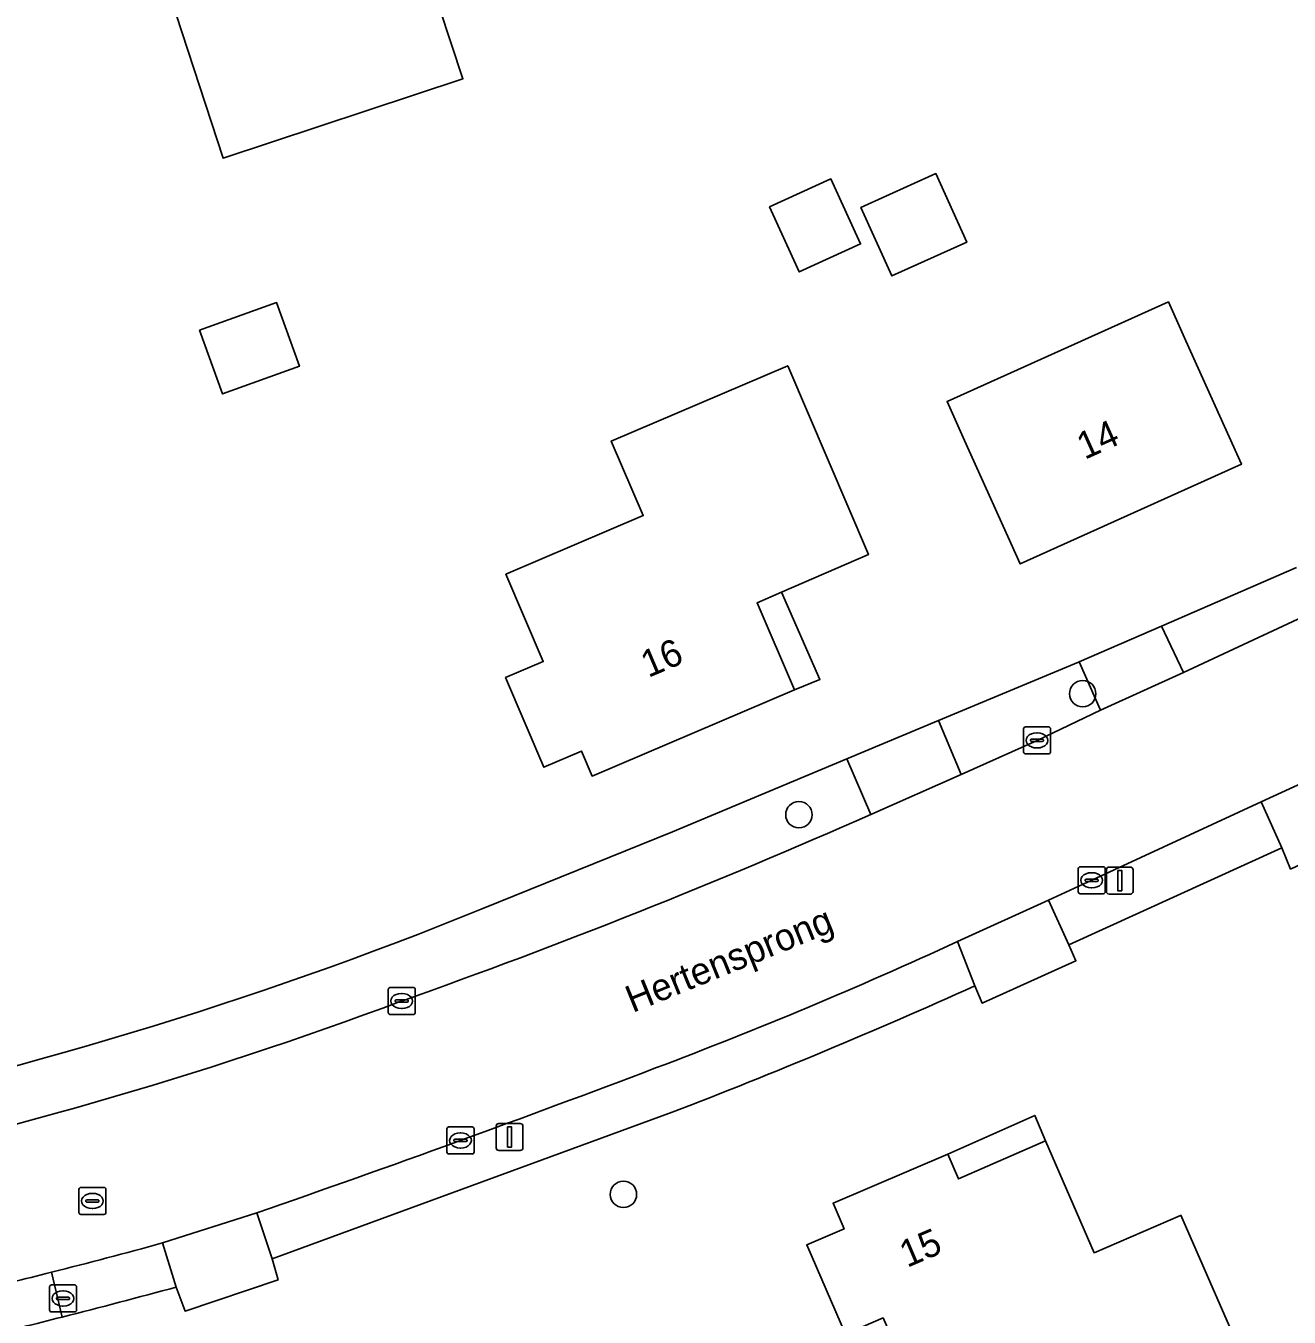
# Model space of a CAD drawing. Extents: x 162661 to 163484, y 380247 to 381230.
# Drawn here: x 163190.67 to 163237.36, y 380837.83 to 380885.55 of the extents above; entities that cross this region are included whole.
import ezdxf

# ---------------------------------------------------------------- set-up
doc = ezdxf.new("R2010")
doc.units = 0
for name, color, linetype in [('IMGEO_Boom', 7, 'Continuous'), ('IMGEO_Brandkraan', 7, 'Continuous'), ('IMGEO_Erf', 7, 'Continuous'), ('IMGEO_Groenvoorziening', 7, 'Continuous'), ('IMGEO_Kolk', 7, 'Continuous'), ('IMGEO_Lichtmast', 7, 'Continuous'), ('IMGEO_Openbare_ruimte_label', 7, 'Continuous'), ('IMGEO_Pand', 7, 'Continuous'), ('IMGEO_Pand_nummerreeks', 7, 'Continuous'), ('IMGEO_Pand_overbouw', 7, 'Continuous'), ('IMGEO_Pand_vergunning_verleend', 7, 'Continuous'), ('IMGEO_Parkeervlak_halfverhard', 7, 'Continuous'), ('IMGEO_Rijbaan_lokaal_gesloten', 7, 'Continuous'), ('IMGEO_Rioolput', 7, 'Continuous'), ('IMGEO_Voetpad_open', 7, 'Continuous')]:
    doc.layers.add(name, color=color, linetype=linetype)

msp = doc.modelspace()

# ---------------------------------------------------------------- linework, layer by layer
at = {"layer": 'IMGEO_Boom'}
for centre in [(163229.732, 380860.87), (163219.245, 380856.397), (163212.757, 380842.365)]:
    msp.add_circle(centre, 0.489, dxfattribs=at)
at = {"layer": 'IMGEO_Brandkraan'}
for p, q in [((163191.545, 380838.091), (163191.545, 380838.943)), ((163191.62, 380839.017), (163192.472, 380839.017)), ((163192.033, 380838.797), (163192.058, 380838.797)), ((163192.546, 380838.943), (163192.546, 380838.091)), ((163191.804, 380838.511), (163191.804, 380838.523)), ((163192.242, 380838.474), (163191.844, 380838.474)), ((163191.847, 380838.56), (163192.245, 380838.56)), ((163192.288, 380838.523), (163192.288, 380838.511)), ((163192.472, 380838.017), (163191.62, 380838.017)), ((163192.056, 380838.237), (163192.031, 380838.237))]:
    msp.add_line(p, q, dxfattribs=at)
for points in [[(163191.545, 380838.091), (163191.545, 380838.943)], [(163191.62, 380839.017), (163192.472, 380839.017)], [(163192.546, 380838.943), (163192.546, 380838.091)], [(163192.472, 380838.017), (163191.62, 380838.017)]]:
    msp.add_lwpolyline(points, dxfattribs=at)
for centre, radius, start, end in [((163191.622, 380838.941), 0.0765, 91.552, 178.448), ((163191.622, 380838.941), 0.0765, 91.552, 178.448), ((163192.47, 380838.941), 0.0765, 1.552, 88.448), ((163192.47, 380838.941), 0.0765, 1.552, 88.448), ((163191.844, 380838.52), 0.0403, 85.8775, 175.7526), ((163191.841, 380838.51), 0.0366, 178.938, 274.7102), ((163192.245, 380838.517), 0.043, 264.8664, 352.4533), ((163192.249, 380838.522), 0.0386, 1.7309, 96.639), ((163191.622, 380838.093), 0.0765, 181.552, 268.448), ((163191.622, 380838.093), 0.0765, 181.552, 268.448), ((163192.47, 380838.093), 0.0765, 271.552, 358.448), ((163192.47, 380838.093), 0.0765, 271.552, 358.448)]:
    msp.add_arc(centre, radius, start, end, dxfattribs=at)
for centre, major_axis, ratio, start_param, end_param in [((163192.032, 380838.517), (-0.387, 0.002), 0.722429, 4.712389, 7.853982), ((163192.057, 380838.517), (-0.39, 0.002), 0.717154, 1.570796, 4.712389)]:
    msp.add_ellipse(centre, major_axis=major_axis, ratio=ratio, start_param=start_param, end_param=end_param, dxfattribs=at)
at = {"layer": 'IMGEO_Erf'}
for points in [[(163206.828, 380883.601), (163197.96, 380880.667), (163194.919, 380889.98), (163203.751, 380892.902)], [(163220.424, 380879.898), (163221.525, 380877.494), (163219.257, 380876.456), (163218.157, 380878.861)], [(163224.306, 380880.092), (163225.449, 380877.556), (163222.68, 380876.308), (163221.537, 380878.844)], [(163232.9, 380875.351), (163233.548, 380873.912), (163235.602, 380869.353), (163227.423, 380865.668), (163225.369, 380870.227), (163224.721, 380871.664)], [(163218.83, 380872.993), (163221.812, 380866.012), (163218.603, 380864.623), (163217.697, 380864.222), (163219.078, 380861.006), (163211.602, 380857.827), (163211.208, 380858.746), (163209.819, 380858.152), (163208.404, 380861.462), (163209.792, 380862.055), (163208.413, 380865.282), (163213.489, 380867.45), (163212.31, 380870.208)], [(163236.398, 380834.63), (163229.892, 380831.796), (163228.297, 380835.458), (163224.158, 380833.655), (163222.356, 380837.795), (163220.97, 380837.191), (163219.531, 380840.496), (163220.915, 380841.089), (163220.504, 380842.038), (163224.745, 380843.855), (163225.143, 380842.936), (163228.355, 380844.337), (163230.15, 380840.205), (163233.344, 380841.586), (163233.363, 380841.594)]]:
    msp.add_lwpolyline(points, close=True, dxfattribs=at)
for points in [[(163207.562, 380852.928), (163214.572, 380855.761), (163221.009, 380858.456), (163224.405, 380859.877), (163229.572, 380862.039), (163229.596, 380862.05), (163232.642, 380863.371), (163237.632, 380865.535)], [(163250.788, 380861.761), (163240.496, 380856.901), (163240.872, 380856.017), (163237.415, 380854.389), (163237.095, 380855.175), (163229.217, 380851.581), (163229.479, 380851), (163226.017, 380849.427), (163225.751, 380850.069)], [(163214.561, 380845.4), (163199.771, 380839.987), (163199.993, 380839.2), (163196.559, 380838.049), (163196.231, 380838.937)]]:
    msp.add_lwpolyline(points, dxfattribs=at)
for centre, radius, start, end in [((163151.508, 380990.85), 148.878, 281.49409, 292.11782), ((163137.071, 381046.862), 215.851, 291.03877, 294.25767), ((163126.065, 381097.403), 267.821, 284.25619, 285.18809), ((163126.285, 381096.052), 266.457, 283.61922, 284.28192)]:
    msp.add_arc(centre, radius, start, end, dxfattribs=at)
at = {"layer": 'IMGEO_Groenvoorziening'}
for points in [[(163237.632, 380865.535), (163232.642, 380863.371), (163233.463, 380861.647), (163239.536, 380864.489), (163253.427, 380871.293)], [(163221.902, 380856.409), (163221.009, 380858.456), (163214.572, 380855.761), (163207.562, 380852.928)]]:
    msp.add_lwpolyline(points, dxfattribs=at)
msp.add_lwpolyline([(163229.596, 380862.05), (163229.572, 380862.039), (163224.405, 380859.877), (163225.244, 380857.883), (163228.045, 380859.143), (163230.395, 380860.261)], close=True, dxfattribs=at)
for centre, radius, start, end in [((163122.062, 381082.118), 246.805, 289.5289, 293.86181), ((163151.508, 380990.85), 148.878, 281.49409, 292.11782), ((163151.597, 380990.832), 150.92, 281.48289, 290.54585)]:
    msp.add_arc(centre, radius, start, end, dxfattribs=at)
at = {"layer": 'IMGEO_Kolk'}
for p, q in [((163227.544, 380858.717), (163227.544, 380859.569)), ((163227.619, 380859.643), (163228.471, 380859.643)), ((163228.032, 380859.423), (163228.057, 380859.423)), ((163228.545, 380859.569), (163228.545, 380858.717)), ((163227.803, 380859.137), (163227.803, 380859.149)), ((163228.241, 380859.1), (163227.843, 380859.1)), ((163227.846, 380859.186), (163228.244, 380859.186)), ((163228.055, 380858.863), (163228.03, 380858.863)), ((163228.287, 380859.149), (163228.287, 380859.137)), ((163228.471, 380858.643), (163227.619, 380858.643)), ((163229.565, 380853.547), (163229.565, 380854.399)), ((163229.64, 380854.473), (163230.492, 380854.473)), ((163230.053, 380854.253), (163230.078, 380854.253)), ((163230.566, 380854.399), (163230.566, 380853.547)), ((163229.824, 380853.967), (163229.824, 380853.979)), ((163230.262, 380853.93), (163229.864, 380853.93)), ((163229.867, 380854.016), (163230.265, 380854.016)), ((163230.076, 380853.693), (163230.051, 380853.693)), ((163230.308, 380853.979), (163230.308, 380853.967)), ((163230.492, 380853.473), (163229.64, 380853.473)), ((163204.063, 380849.085), (163204.063, 380849.937)), ((163204.138, 380850.011), (163204.99, 380850.011)), ((163204.551, 380849.791), (163204.576, 380849.791)), ((163205.064, 380849.937), (163205.064, 380849.085)), ((163204.322, 380849.505), (163204.322, 380849.517)), ((163204.76, 380849.468), (163204.362, 380849.468)), ((163204.365, 380849.554), (163204.763, 380849.554)), ((163204.806, 380849.517), (163204.806, 380849.505)), ((163204.99, 380849.011), (163204.138, 380849.011)), ((163204.574, 380849.231), (163204.549, 380849.231)), ((163206.235, 380843.93), (163206.235, 380844.782)), ((163206.31, 380844.856), (163207.162, 380844.856)), ((163206.723, 380844.636), (163206.748, 380844.636)), ((163207.236, 380844.782), (163207.236, 380843.93)), ((163206.494, 380844.35), (163206.494, 380844.362)), ((163206.932, 380844.313), (163206.534, 380844.313)), ((163206.537, 380844.399), (163206.935, 380844.399)), ((163206.746, 380844.076), (163206.721, 380844.076)), ((163206.978, 380844.362), (163206.978, 380844.35)), ((163207.162, 380843.856), (163206.31, 380843.856))]:
    msp.add_line(p, q, dxfattribs=at)
for points in [[(163227.544, 380858.717), (163227.544, 380859.569)], [(163227.619, 380859.643), (163228.471, 380859.643)], [(163228.545, 380859.569), (163228.545, 380858.717)], [(163228.471, 380858.643), (163227.619, 380858.643)], [(163229.565, 380853.547), (163229.565, 380854.399)], [(163229.64, 380854.473), (163230.492, 380854.473)], [(163230.566, 380854.399), (163230.566, 380853.547)], [(163230.492, 380853.473), (163229.64, 380853.473)], [(163204.063, 380849.085), (163204.063, 380849.937)], [(163204.138, 380850.011), (163204.99, 380850.011)], [(163205.064, 380849.937), (163205.064, 380849.085)], [(163204.99, 380849.011), (163204.138, 380849.011)], [(163206.235, 380843.93), (163206.235, 380844.782)], [(163206.31, 380844.856), (163207.162, 380844.856)], [(163207.236, 380844.782), (163207.236, 380843.93)], [(163207.162, 380843.856), (163206.31, 380843.856)]]:
    msp.add_lwpolyline(points, dxfattribs=at)
for centre, radius, start, end in [((163227.621, 380859.567), 0.0765, 91.552, 178.448), ((163227.621, 380859.567), 0.0765, 91.552, 178.448), ((163228.469, 380859.567), 0.0765, 1.552, 88.448), ((163228.469, 380859.567), 0.0765, 1.552, 88.448), ((163227.843, 380859.146), 0.0403, 85.8775, 175.7526), ((163227.84, 380859.136), 0.0366, 178.938, 274.7102), ((163228.244, 380859.143), 0.043, 264.8664, 352.4533), ((163228.248, 380859.148), 0.0386, 1.7309, 96.639), ((163227.621, 380858.719), 0.0765, 181.552, 268.448), ((163227.621, 380858.719), 0.0765, 181.552, 268.448), ((163228.469, 380858.719), 0.0765, 271.552, 358.448), ((163228.469, 380858.719), 0.0765, 271.552, 358.448), ((163229.642, 380854.397), 0.0765, 91.552, 178.448), ((163229.642, 380854.397), 0.0765, 91.552, 178.448), ((163230.49, 380854.397), 0.0765, 1.552, 88.448), ((163230.49, 380854.397), 0.0765, 1.552, 88.448), ((163229.864, 380853.976), 0.0403, 85.8775, 175.7526), ((163229.861, 380853.966), 0.0366, 178.938, 274.7102), ((163230.265, 380853.973), 0.043, 264.8664, 352.4533), ((163230.269, 380853.978), 0.0386, 1.7309, 96.639), ((163229.642, 380853.549), 0.0765, 181.552, 268.448), ((163229.642, 380853.549), 0.0765, 181.552, 268.448), ((163230.49, 380853.549), 0.0765, 271.552, 358.448), ((163230.49, 380853.549), 0.0765, 271.552, 358.448), ((163204.14, 380849.935), 0.0765, 91.552, 178.448), ((163204.14, 380849.935), 0.0765, 91.552, 178.448), ((163204.988, 380849.935), 0.0765, 1.552, 88.448), ((163204.988, 380849.935), 0.0765, 1.552, 88.448), ((163204.362, 380849.514), 0.0403, 85.8775, 175.7526), ((163204.359, 380849.504), 0.0366, 178.938, 274.7102), ((163204.763, 380849.511), 0.043, 264.8664, 352.4533), ((163204.767, 380849.516), 0.0386, 1.7309, 96.639), ((163204.14, 380849.087), 0.0765, 181.552, 268.448), ((163204.14, 380849.087), 0.0765, 181.552, 268.448), ((163204.988, 380849.087), 0.0765, 271.552, 358.448), ((163204.988, 380849.087), 0.0765, 271.552, 358.448), ((163206.312, 380844.78), 0.0765, 91.552, 178.448), ((163206.312, 380844.78), 0.0765, 91.552, 178.448), ((163207.16, 380844.78), 0.0765, 1.552, 88.448), ((163207.16, 380844.78), 0.0765, 1.552, 88.448), ((163206.534, 380844.359), 0.0403, 85.8775, 175.7526), ((163206.531, 380844.349), 0.0366, 178.938, 274.7102), ((163206.935, 380844.356), 0.043, 264.8664, 352.4533), ((163206.939, 380844.361), 0.0386, 1.7309, 96.639), ((163206.312, 380843.932), 0.0765, 181.552, 268.448), ((163206.312, 380843.932), 0.0765, 181.552, 268.448), ((163207.16, 380843.932), 0.0765, 271.552, 358.448), ((163207.16, 380843.932), 0.0765, 271.552, 358.448)]:
    msp.add_arc(centre, radius, start, end, dxfattribs=at)
for centre, major_axis, ratio, start_param, end_param in [((163228.031, 380859.143), (-0.387, 0.002), 0.722429, 4.712389, 7.853982), ((163228.056, 380859.143), (-0.39, 0.002), 0.717154, 1.570796, 4.712389), ((163230.052, 380853.973), (-0.387, 0.002), 0.722429, 4.712389, 7.853982), ((163230.077, 380853.973), (-0.39, 0.002), 0.717154, 1.570796, 4.712389), ((163204.55, 380849.511), (-0.387, 0.002), 0.722429, 4.712389, 7.853982), ((163204.575, 380849.511), (-0.39, 0.002), 0.717154, 1.570796, 4.712389), ((163206.722, 380844.356), (-0.387, 0.002), 0.722429, 4.712389, 7.853982), ((163206.747, 380844.356), (-0.39, 0.002), 0.717154, 1.570796, 4.712389)]:
    msp.add_ellipse(centre, major_axis=major_axis, ratio=ratio, start_param=start_param, end_param=end_param, dxfattribs=at)
at = {"layer": 'IMGEO_Lichtmast'}
for p, q in [((163230.606, 380853.562), (163230.606, 380854.362)), ((163230.606, 380854.362), (163230.606, 380853.562)), ((163230.706, 380854.462), (163231.496, 380854.462)), ((163231.496, 380854.462), (163230.706, 380854.462)), ((163231.596, 380854.362), (163231.596, 380853.562)), ((163231.596, 380853.562), (163231.596, 380854.362)), ((163231.496, 380853.462), (163230.706, 380853.462)), ((163230.706, 380853.462), (163231.496, 380853.462)), ((163208.153, 380844.984), (163208.943, 380844.984)), ((163208.943, 380844.984), (163208.153, 380844.984)), ((163208.053, 380844.084), (163208.053, 380844.884)), ((163208.053, 380844.884), (163208.053, 380844.084)), ((163209.043, 380844.884), (163209.043, 380844.084)), ((163209.043, 380844.084), (163209.043, 380844.884)), ((163208.943, 380843.984), (163208.153, 380843.984)), ((163208.153, 380843.984), (163208.943, 380843.984))]:
    msp.add_line(p, q, dxfattribs=at)
for points in [[(163231.026, 380854.337), (163231.176, 380854.337), (163231.176, 380853.587), (163231.026, 380853.587), (163231.026, 380854.337)], [(163208.473, 380844.859), (163208.623, 380844.859), (163208.623, 380844.109), (163208.473, 380844.109), (163208.473, 380844.859)]]:
    msp.add_lwpolyline(points, dxfattribs=at)
for centre, start, end in [((163230.706, 380854.362), 90, 180), ((163230.706, 380854.362), 90, 180), ((163231.496, 380854.362), 0, 90), ((163231.496, 380854.362), 360, 90), ((163230.706, 380853.562), 180, 270), ((163230.706, 380853.562), 180, 270), ((163231.496, 380853.562), 270, 0), ((163231.496, 380853.562), 270, 0), ((163208.153, 380844.884), 90, 180), ((163208.153, 380844.884), 90, 180), ((163208.943, 380844.884), 0, 90), ((163208.943, 380844.884), 360, 90), ((163208.153, 380844.084), 180, 270), ((163208.153, 380844.084), 180, 270), ((163208.943, 380844.084), 270, 0), ((163208.943, 380844.084), 270, 0)]:
    msp.add_arc(centre, 0.1, start, end, dxfattribs=at)
at = {"layer": 'IMGEO_Pand'}
for points in [[(163203.751, 380892.902), (163194.919, 380889.98), (163197.96, 380880.667), (163206.828, 380883.601)], [(163218.157, 380878.861), (163219.257, 380876.456), (163221.525, 380877.494), (163220.424, 380879.898)], [(163221.537, 380878.844), (163222.68, 380876.308), (163225.449, 380877.556), (163224.306, 380880.092)], [(163225.369, 380870.227), (163227.423, 380865.668), (163235.602, 380869.353), (163233.548, 380873.912), (163232.9, 380875.351), (163224.721, 380871.664)], [(163218.603, 380864.623), (163221.812, 380866.012), (163218.83, 380872.993), (163212.31, 380870.208), (163213.489, 380867.45), (163208.413, 380865.282), (163209.792, 380862.055), (163208.404, 380861.462), (163209.819, 380858.152), (163211.208, 380858.746), (163211.602, 380857.827), (163219.078, 380861.006), (163217.697, 380864.222)], [(163228.355, 380844.337), (163225.143, 380842.936), (163224.745, 380843.855), (163220.504, 380842.038), (163220.915, 380841.089), (163219.531, 380840.496), (163220.97, 380837.191), (163222.356, 380837.795), (163224.158, 380833.655), (163228.297, 380835.458), (163229.892, 380831.796), (163236.398, 380834.63), (163233.363, 380841.594), (163233.344, 380841.586), (163230.15, 380840.205)]]:
    msp.add_lwpolyline(points, close=True, dxfattribs=at)
at = {"layer": 'IMGEO_Pand_overbouw'}
for points in [[(163218.603, 380864.623), (163217.697, 380864.222), (163219.078, 380861.006), (163220.018, 380861.395)], [(163228.355, 380844.337), (163227.968, 380845.28), (163224.745, 380843.855), (163225.143, 380842.936)]]:
    msp.add_lwpolyline(points, close=True, dxfattribs=at)
at = {"layer": 'IMGEO_Pand_vergunning_verleend'}
msp.add_lwpolyline([(163197.094, 380874.304), (163199.936, 380875.323), (163200.78, 380872.969), (163197.938, 380871.95)], close=True, dxfattribs=at)
at = {"layer": 'IMGEO_Parkeervlak_halfverhard'}
msp.add_lwpolyline([(163237.095, 380855.175), (163236.329, 380856.877), (163230.066, 380853.973), (163228.466, 380853.239), (163229.217, 380851.581)], close=True, dxfattribs=at)
for points in [[(163225.751, 380850.069), (163225.107, 380851.706)], [(163199.209, 380841.682), (163199.771, 380839.987), (163214.561, 380845.4)], [(163196.231, 380838.937), (163195.717, 380840.567)], [(163191.614, 380839.483), (163192.018, 380837.83)]]:
    msp.add_lwpolyline(points, dxfattribs=at)
for centre, radius, start, end in [((163154.437, 381004.918), 168.725, 290.65278, 294.76182), ((163137.071, 381046.862), 215.851, 291.03877, 294.25767), ((163020.199, 381357.405), 545.908, 289.1421, 290.7879), ((163147.65, 381014.198), 180.161, 284.1244, 285.47405), ((163126.065, 381097.403), 267.821, 284.25619, 285.18809)]:
    msp.add_arc(centre, radius, start, end, dxfattribs=at)
at = {"layer": 'IMGEO_Rijbaan_lokaal_gesloten'}
for points in [[(163253.427, 380871.293), (163239.536, 380864.489), (163233.463, 380861.647), (163230.395, 380860.261), (163228.045, 380859.143), (163225.244, 380857.883), (163221.902, 380856.409)], [(163225.107, 380851.706), (163228.466, 380853.239), (163230.066, 380853.973), (163236.329, 380856.877), (163239.796, 380858.461), (163250.119, 380863.366)], [(163195.717, 380840.567), (163199.209, 380841.682)]]:
    msp.add_lwpolyline(points, dxfattribs=at)
for centre, radius, start, end in [((163122.062, 381082.118), 246.805, 289.5289, 293.86181), ((163154.437, 381004.918), 168.725, 290.65278, 294.76182), ((163151.597, 380990.832), 150.92, 281.48289, 290.54585), ((163020.199, 381357.405), 545.908, 289.1421, 290.7879), ((163147.65, 381014.198), 180.161, 284.1244, 285.47405), ((163147.375, 381014.903), 180.912, 283.1785, 284.15435)]:
    msp.add_arc(centre, radius, start, end, dxfattribs=at)
at = {"layer": 'IMGEO_Rioolput'}
for p, q in [((163192.706, 380842.621), (163193.558, 380842.621)), ((163192.631, 380841.695), (163192.631, 380842.547)), ((163192.89, 380842.115), (163192.89, 380842.127)), ((163192.933, 380842.164), (163193.331, 380842.164)), ((163193.119, 380842.401), (163193.144, 380842.401)), ((163193.374, 380842.127), (163193.374, 380842.115)), ((163193.632, 380842.547), (163193.632, 380841.695)), ((163193.328, 380842.078), (163192.93, 380842.078)), ((163193.142, 380841.841), (163193.117, 380841.841)), ((163193.558, 380841.621), (163192.706, 380841.621))]:
    msp.add_line(p, q, dxfattribs=at)
for points in [[(163192.706, 380842.621), (163193.558, 380842.621)], [(163192.631, 380841.695), (163192.631, 380842.547)], [(163193.632, 380842.547), (163193.632, 380841.695)], [(163193.558, 380841.621), (163192.706, 380841.621)]]:
    msp.add_lwpolyline(points, dxfattribs=at)
for centre, radius, start, end in [((163192.708, 380842.545), 0.0765, 91.552, 178.448), ((163192.708, 380842.545), 0.0765, 91.552, 178.448), ((163193.556, 380842.545), 0.0765, 1.552, 88.448), ((163193.556, 380842.545), 0.0765, 1.552, 88.448), ((163192.93, 380842.124), 0.0403, 85.8775, 175.7526), ((163192.927, 380842.114), 0.0366, 178.938, 274.7102), ((163193.331, 380842.121), 0.043, 264.8664, 352.4533), ((163193.335, 380842.126), 0.0386, 1.7309, 96.639), ((163192.708, 380841.697), 0.0765, 181.552, 268.448), ((163192.708, 380841.697), 0.0765, 181.552, 268.448), ((163193.556, 380841.697), 0.0765, 271.552, 358.448), ((163193.556, 380841.697), 0.0765, 271.552, 358.448)]:
    msp.add_arc(centre, radius, start, end, dxfattribs=at)
for centre, major_axis, ratio, start_param, end_param in [((163193.118, 380842.121), (-0.387, 0.002), 0.722429, 4.712389, 7.853982), ((163193.143, 380842.121), (-0.39, 0.002), 0.717154, 1.570796, 4.712389)]:
    msp.add_ellipse(centre, major_axis=major_axis, ratio=ratio, start_param=start_param, end_param=end_param, dxfattribs=at)
at = {"layer": 'IMGEO_Voetpad_open'}
for points in [[(163230.395, 380860.261), (163233.463, 380861.647), (163232.642, 380863.371), (163229.596, 380862.05)], [(163221.902, 380856.409), (163225.244, 380857.883), (163224.405, 380859.877), (163221.009, 380858.456)], [(163236.329, 380856.877), (163237.095, 380855.175), (163237.415, 380854.389), (163240.872, 380856.017), (163240.496, 380856.901), (163239.796, 380858.461)], [(163228.466, 380853.239), (163225.107, 380851.706), (163225.751, 380850.069), (163226.017, 380849.427), (163229.479, 380851), (163229.217, 380851.581)], [(163195.717, 380840.567), (163196.231, 380838.937), (163196.559, 380838.049), (163199.993, 380839.2), (163199.771, 380839.987), (163199.209, 380841.682)]]:
    msp.add_lwpolyline(points, close=True, dxfattribs=at)
msp.add_lwpolyline([(163192.018, 380837.83), (163191.614, 380839.483)], dxfattribs=at)
for centre, radius, start, end in [((163147.375, 381014.903), 180.912, 283.1785, 284.15435), ((163126.285, 381096.052), 266.457, 283.61922, 284.28192)]:
    msp.add_arc(centre, radius, start, end, dxfattribs=at)

# ---------------------------------------------------------------- texts
at = {"layer": 'IMGEO_Openbare_ruimte_label'}
msp.add_text('Hertensprong', height=1, rotation=22.0995, dxfattribs=at).set_placement((163213.095, 380849.064))
at = {"layer": 'IMGEO_Pand_nummerreeks'}
for s, rotation, p in [('14', 24.2537, (163229.807, 380869.507)), ('16', 23.0362, (163213.677, 380861.448)), ('15', 23.202, (163223.241, 380839.642))]:
    msp.add_text(s, height=1, rotation=rotation, dxfattribs=at).set_placement(p)

doc.saveas('drawing.dxf')
